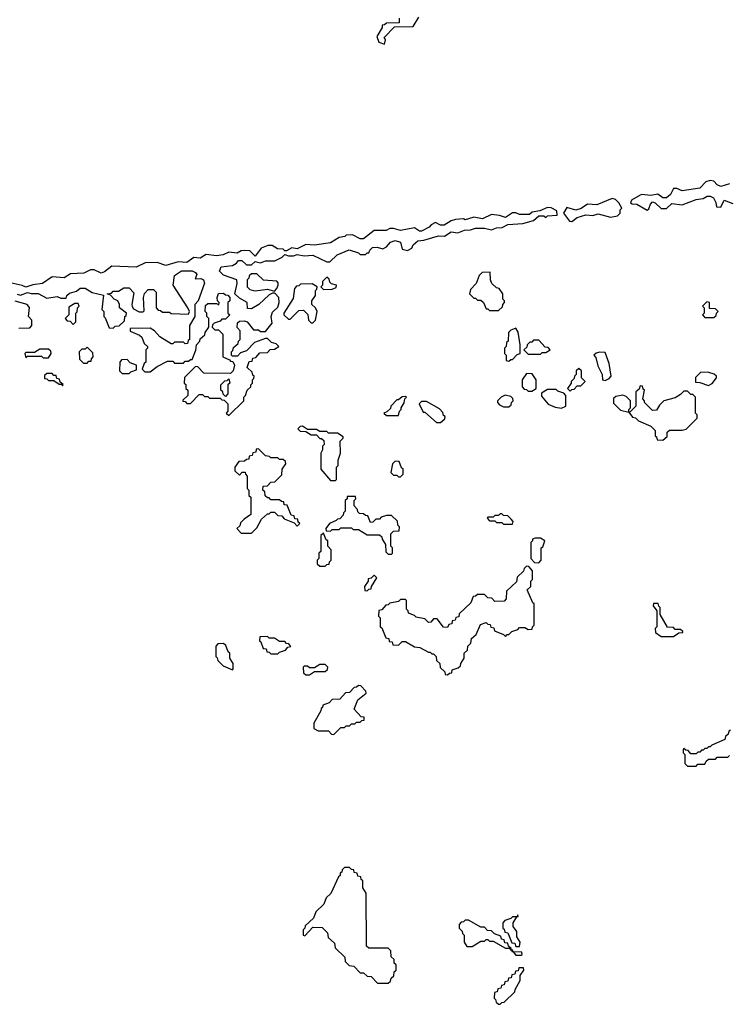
# Model space of a CAD drawing. Extents: x 2769579 to 2883812, y 684207 to 828660.
# Tile 292 of 505: x 2815220 to 2819274, y 755360 to 760980. Entities that reach past the tile are written whole.
import ezdxf

# ---------------------------------------------------------------- set-up
doc = ezdxf.new("R2010")
doc.units = 0

msp = doc.modelspace()

# ---------------------------------------------------------------- linework, layer by layer
at = {"layer": '0CON02XD'}
for points in [[(2817388.3, 760988.3), (2817388.3, 760961.7), (2817315, 760960), (2817305, 760950), (2817291.7, 760948.3), (2817290, 760935), (2817260, 760885), (2817271.7, 760851.7), (2817305, 760840)], [(2817305, 760840), (2817310, 760865), (2817301.7, 760878.3), (2817361.7, 760938.3), (2817468.3, 760941.7), (2817500, 760995)], [(2819275, 760042.5), (2819225, 760028.8), (2819205, 760036.7), (2819185, 760057.5), (2819165, 760062.5), (2819140, 760055), (2819105, 760017.5), (2819005, 760002.5), (2818975, 760016.7), (2818955, 760016.7), (2818938.3, 759981.7), (2818915, 759962.5), (2818895, 759962.5), (2818865, 759983.3), (2818825, 759976.7), (2818775, 759982.5), (2818765, 759977.5), (2818715, 759950), (2818710, 759935), (2818718.3, 759928.3), (2818745, 759927.5), (2818805, 759892.5)], [(2818375, 759827.5), (2818405, 759850), (2818455, 759866.7), (2818495, 759862.5), (2818525, 759872.5), (2818595, 759852.5), (2818635, 759860), (2818650, 759875), (2818650, 759895), (2818660, 759905), (2818642.5, 759935), (2818623.6, 759953.6), (2818605, 759960), (2818516.4, 759923.6), (2818463, 759927), (2818427, 759903), (2818396.4, 759893.6), (2818345, 759907.5), (2818327.5, 759875), (2818360.7, 759830.7), (2818375, 759827.5)], [(2818805, 759892.5), (2818815, 759900), (2818823, 759927), (2818835, 759940), (2818850, 759935), (2818885, 759902.5), (2818915, 759902.5), (2818945, 759930), (2819005, 759922.5), (2819085, 759953.3), (2819125, 759960), (2819147, 759973), (2819165, 759973.3), (2819183, 759963), (2819197, 759937), (2819201.7, 759911.7), (2819225, 759910), (2819245, 759950), (2819295, 759930)], [(2816271.7, 758961.7), (2816238.3, 758998.3), (2816225, 759000), (2816161.7, 758938.3), (2816160, 758905), (2816168.3, 758898.3), (2816170, 758875), (2816180, 758865), (2816180, 758835), (2816151.7, 758808.3), (2816151.7, 758801.7), (2816165, 758800), (2816175, 758790), (2816195, 758790), (2816245, 758840), (2816265, 758840), (2816275, 758830), (2816295, 758830), (2816305, 758820), (2816365, 758820), (2816375, 758810), (2816388.3, 758808.3), (2816408.3, 758788.3), (2816410, 758745), (2816400, 758735), (2816415, 758720), (2816500, 758805), (2816500, 758825), (2816510, 758835), (2816520, 758865), (2816540, 758885), (2816540, 758895), (2816550, 758905), (2816550, 758925), (2816558.3, 758931.7), (2816560, 758945), (2816551.7, 758951.7), (2816548.3, 758968.3), (2816520, 758995), (2816531.7, 759028.3), (2816548.3, 759031.7), (2816551.7, 759048.3), (2816568.3, 759051.7), (2816591.7, 759078.3), (2816635, 759080), (2816651.7, 759098.3), (2816675, 759100), (2816700, 759115), (2816685, 759130), (2816658.3, 759138.3), (2816635, 759160), (2816625, 759160), (2816561.7, 759138.3), (2816515, 759090), (2816481.7, 759078.3), (2816465, 759060), (2816435, 759060), (2816430, 759065), (2816430, 759085), (2816438.3, 759091.7), (2816441.7, 759108.3), (2816468.3, 759131.7), (2816470, 759145), (2816480, 759155), (2816480, 759205), (2816463, 759223), (2816465, 759250), (2816475, 759260), (2816501.7, 759261.7), (2816520, 759255), (2816555, 759210), (2816585, 759210), (2816595, 759200), (2816625, 759200), (2816661.7, 759248.3), (2816657.5, 759285), (2816665, 759310), (2816695, 759340), (2816702.5, 759365), (2816700, 759395), (2816678.3, 759418.3), (2816665, 759420), (2816645, 759410), (2816586.1, 759353.9), (2816545, 759330), (2816521.7, 759331.7), (2816520, 759365), (2816475, 759390), (2816450, 759415), (2816462.5, 759475), (2816460, 759495), (2816385, 759522.5), (2816362.5, 759545), (2816371.2, 759568.8), (2816435, 759576.7), (2816459.3, 759590.7), (2816470, 759605), (2816490, 759605), (2816515, 759580), (2816545, 759580), (2816565, 759600), (2816595, 759592.5), (2816625, 759603.3), (2816677, 759603), (2816720, 759625), (2816735, 759640), (2816755, 759632.5), (2816785, 759632.5), (2816805, 759640), (2816845, 759632.5), (2816895, 759636.7), (2816975, 759597.5), (2816991.7, 759598.3), (2817033, 759637), (2817103, 759667), (2817155, 759650), (2817165, 759640), (2817195, 759640), (2817205, 759650), (2817215, 759650), (2817220, 759665), (2817235, 759680), (2817261.7, 759681.7), (2817295, 759672.5), (2817316.4, 759683.6), (2817339.3, 759710.7), (2817365, 759720), (2817395, 759710), (2817405, 759670), (2817435, 759662.5), (2817460, 759675), (2817467.5, 759695), (2817495, 759717.5), (2817529.3, 759720.7), (2817613.6, 759746.4), (2817646.4, 759743.6), (2817685, 759770), (2817723, 759763), (2817760.7, 759779.3), (2817795, 759780), (2817825, 759790), (2817875, 759790), (2817915, 759780), (2817945, 759792.5), (2817977, 759793), (2818008.3, 759811.7), (2818095, 759817.5), (2818155, 759833.3), (2818185, 759860), (2818215, 759860), (2818225, 759850), (2818235, 759860), (2818290, 759865), (2818289.3, 759889.3), (2818256.4, 759906.4), (2818235, 759907.5), (2818191.7, 759888.3), (2818148.3, 759881.7), (2818131.7, 759868.3), (2818075, 759867.5), (2818055, 759877.5), (2818035, 759877.5), (2817995, 759850), (2817961.7, 759861.7), (2817915, 759867.5), (2817865, 759842.5), (2817815, 759852.5), (2817785, 759842.5), (2817765, 759837.5), (2817755, 759842.5), (2817710.7, 759839.3), (2817685, 759832.5), (2817645, 759807.5), (2817625, 759807.5), (2817595, 759822.5), (2817570.7, 759809.3), (2817560, 759795), (2817515, 759772.5), (2817503.3, 759773.3), (2817475, 759792.5), (2817395, 759777.5), (2817355, 759787.5), (2817335, 759787.5), (2817313, 759777), (2817245, 759777.5), (2817185, 759730), (2817165, 759730), (2817121.7, 759751.7), (2817085, 759750), (2817077, 759743), (2817045, 759737.5), (2816995, 759706.7), (2816903.6, 759693.6), (2816855, 759697.5), (2816805, 759672.5), (2816775, 759677.5), (2816745, 759660), (2816735, 759660), (2816725, 759670), (2816693, 759673), (2816661.7, 759691.7), (2816638.3, 759691.7), (2816600, 759675), (2816565, 759630), (2816535, 759660), (2816505, 759662.5), (2816485, 759660), (2816463, 759647), (2816415, 759652.5), (2816381.7, 759638.3), (2816345, 759632.5), (2816285, 759640), (2816251.7, 759618.3), (2816215, 759622.5), (2816175, 759593.3), (2816125, 759597.5), (2816055, 759576.2), (2816005, 759593.3), (2815937, 759593), (2815885, 759567.5), (2815747, 759573), (2815705, 759540), (2815686.4, 759533.6), (2815645, 759552.5), (2815625, 759552.5), (2815586.4, 759533.6), (2815510.7, 759529.3), (2815475, 759507.5), (2815405, 759512.5), (2815350, 759475), (2815295, 759466.7), (2815255, 759452.5), (2815235, 759462.5), (2815165, 759477.5)], [(2815205, 759412.5), (2815225, 759407.5), (2815265, 759422.5), (2815285, 759416.7), (2815325, 759417.5), (2815375, 759390), (2815435, 759400), (2815455, 759390), (2815485, 759390), (2815490, 759405), (2815505, 759420), (2815545, 759430), (2815565, 759447.5), (2815595, 759447.5), (2815635, 759422.5), (2815698.3, 759408.3), (2815690, 759325), (2815700, 759315), (2815700, 759285), (2815708.3, 759278.3), (2815731.7, 759221.7), (2815755, 759220), (2815765, 759230), (2815788.3, 759231.7), (2815818.3, 759261.7), (2815820, 759285), (2815828.3, 759291.7), (2815830, 759305), (2815790, 759335), (2815790, 759355), (2815780, 759375), (2815760, 759385), (2815738.3, 759408.3), (2815720, 759415), (2815745, 759420), (2815755, 759430), (2815785, 759430), (2815815, 759450), (2815845, 759450), (2815871.7, 759421.7), (2815860, 759355), (2815863, 759343), (2815870, 759330), (2815903, 759313), (2815925, 759312.5), (2815931.7, 759318.3), (2815927.5, 759395), (2815933, 759417), (2815955, 759440), (2815985, 759440), (2816000, 759425), (2816000, 759335), (2816011.7, 759321.7), (2816025, 759320), (2816035, 759310), (2816075, 759310), (2816085, 759302.5), (2816185, 759300), (2816190, 759315), (2816180, 759335), (2816097.5, 759465), (2816105, 759520), (2816145, 759546.7), (2816206.1, 759546.1), (2816225, 759537.5), (2816232.5, 759525), (2816221.7, 759501.7), (2816255, 759502.5), (2816270, 759495), (2816276.4, 759476.4), (2816240, 759375), (2816220, 759355), (2816220, 759285), (2816190, 759235), (2816190, 759155), (2816181.7, 759148.3), (2816178.3, 759131.7), (2816165, 759130), (2816155, 759140), (2816105, 759140), (2816095, 759130), (2816085, 759130), (2816020.7, 759170.7), (2815990, 759205), (2815965, 759220), (2815851.7, 759218.3), (2815851.7, 759201.7), (2815905, 759180), (2815918.3, 759168.3), (2815931.7, 759131.7), (2815950, 759115), (2815950, 759105), (2815940, 759095), (2815940, 759025), (2815931.7, 759018.3), (2815920, 758985), (2815935, 758970), (2815965, 758970), (2816005, 759000), (2816065, 759030), (2816095, 759030), (2816105, 759020), (2816155, 759020), (2816165, 759030), (2816185, 759030), (2816195, 759040), (2816205, 759040), (2816227, 759093), (2816230, 759125), (2816250, 759145), (2816251.7, 759158.3), (2816278.3, 759181.7), (2816280, 759195), (2816300, 759225), (2816300, 759275), (2816290, 759285), (2816290, 759305), (2816280, 759315), (2816281.7, 759348.3), (2816295, 759360), (2816345, 759360), (2816358.3, 759351.7), (2816360, 759365), (2816350, 759375), (2816347.5, 759395), (2816355, 759417.5), (2816385, 759420), (2816395, 759410), (2816408.3, 759408.3), (2816420, 759395), (2816420, 759375), (2816410, 759365), (2816410, 759305), (2816420, 759295), (2816395, 759270), (2816375, 759270), (2816365, 759260), (2816331.7, 759248.3), (2816321.7, 759238.3), (2816320, 759225), (2816335, 759210), (2816355, 759210), (2816380, 759185), (2816380, 759055), (2816418.3, 759038.3), (2816425, 759030), (2816438.3, 759028.3), (2816447.5, 759007.5), (2816440, 758975), (2816425, 758960), (2816271.7, 758961.7)], [(2816675, 759430), (2816690, 759445), (2816697.5, 759465), (2816697.5, 759477.5), (2816688.3, 759488.3), (2816613, 759493), (2816575, 759530), (2816545, 759530), (2816531.7, 759518.3), (2816530, 759505), (2816520, 759495), (2816520, 759455), (2816535, 759440), (2816565, 759433.3), (2816635, 759442.5), (2816675, 759430)], [(2816955, 759440), (2817005, 759442.5), (2817028.3, 759451.7), (2817030, 759465), (2817001.7, 759471.7), (2816991.7, 759481.7), (2816988.3, 759498.3), (2816975, 759510), (2816950, 759485), (2816950, 759465), (2816940, 759455), (2816955, 759440)], [(2817955, 759320), (2817978.3, 759341.7), (2817980, 759355), (2817990, 759365), (2817990, 759375), (2817980, 759385), (2817980, 759415), (2817960, 759445), (2817945, 759450), (2817917.5, 759475), (2817910, 759495), (2817908.3, 759538.3), (2817863, 759537), (2817845, 759520), (2817827.5, 759475), (2817795, 759440), (2817790, 759415), (2817815, 759390), (2817825, 759390), (2817835, 759380), (2817855, 759380), (2817870, 759365), (2817885, 759330), (2817895, 759330), (2817905, 759320), (2817955, 759320)], [(2816895, 759250), (2816910, 759265), (2816920, 759315), (2816910, 759335), (2816890, 759355), (2816890, 759375), (2816910, 759405), (2816910, 759435), (2816918.3, 759441.7), (2816920, 759455), (2816891.7, 759471.7), (2816825, 759470), (2816815, 759460), (2816801.7, 759458.3), (2816790, 759445), (2816781.7, 759388.3), (2816730, 759305), (2816730, 759295), (2816755, 759270), (2816765, 759270), (2816815, 759320), (2816841.7, 759321.7), (2816867, 759297), (2816870, 759265), (2816885, 759250), (2816895, 759250)], [(2815215, 759220), (2815278.3, 759221.7), (2815290, 759235), (2815290, 759265), (2815270, 759285), (2815277, 759337), (2815263.6, 759353.6), (2815193.3, 759373.3)], [(2815525, 759240), (2815540, 759255), (2815540, 759305), (2815548.3, 759311.7), (2815550, 759335), (2815560, 759345), (2815555, 759360), (2815535, 759360), (2815501.7, 759338.3), (2815500, 759295), (2815480, 759275), (2815491.7, 759261.7), (2815508.3, 759258.3), (2815525, 759240)], [(2819185, 759280), (2819198.3, 759291.7), (2819200, 759305), (2819210, 759315), (2819195, 759330), (2819161.7, 759331.7), (2819160, 759365), (2819145, 759370), (2819120, 759345), (2819130, 759335), (2819130, 759305), (2819120, 759295), (2819135, 759280), (2819185, 759280)], [(2818015, 759030), (2818025, 759040), (2818035, 759040), (2818061.7, 759068.3), (2818080, 759075), (2818080, 759125), (2818067, 759197), (2818055, 759220), (2818025, 759207.5), (2818012.5, 759195), (2818010, 759145), (2818001.7, 759138.3), (2818000, 759115), (2817990, 759105), (2817990, 759075), (2818000, 759065), (2818000, 759035), (2818015, 759030)], [(2818195, 759070), (2818205, 759080), (2818225, 759080), (2818250, 759095), (2818238.3, 759108.3), (2818221.7, 759111.7), (2818185, 759150), (2818155, 759150), (2818145, 759140), (2818135, 759140), (2818120, 759125), (2818118.3, 759111.7), (2818100, 759095), (2818125, 759070), (2818195, 759070)], [(2815385, 759050), (2815400, 759075), (2815398.3, 759088.3), (2815385, 759100), (2815335, 759100), (2815305, 759080), (2815255, 759080), (2815250, 759075), (2815255, 759050), (2815265, 759060), (2815345, 759060), (2815355, 759050), (2815385, 759050)], [(2815605, 759020), (2815615, 759030), (2815628.3, 759031.7), (2815630, 759045), (2815640, 759055), (2815638.3, 759078.3), (2815605, 759110), (2815595, 759100), (2815575, 759100), (2815560, 759085), (2815561.7, 759041.7), (2815585, 759020), (2815605, 759020)], [(2815845, 758960), (2815855, 758970), (2815888.3, 758981.7), (2815888.3, 759008.3), (2815851.7, 759021.7), (2815835, 759040), (2815801.7, 759038.3), (2815792.5, 759025), (2815790, 758975), (2815805, 758960), (2815845, 758960)], [(2818565, 758920), (2818588.3, 758931.7), (2818600, 758945), (2818587, 759017), (2818565, 759080), (2818535, 759082.5), (2818513, 759077), (2818500, 759065), (2818511.7, 759051.7), (2818522.5, 759005), (2818547.5, 758955), (2818550, 758925), (2818565, 758920)], [(2818365, 758860), (2818375, 758870), (2818388.3, 758871.7), (2818405, 758890), (2818425, 758890), (2818450, 758915), (2818430, 758935), (2818430, 758975), (2818415, 758990), (2818400, 758975), (2818400, 758955), (2818390, 758945), (2818388.3, 758931.7), (2818370, 758915), (2818370, 758905), (2818350, 758875), (2818365, 758860)], [(2815465, 758890), (2815468.3, 758898.3), (2815451.7, 758911.7), (2815448.3, 758928.3), (2815431.7, 758931.7), (2815428.3, 758948.3), (2815415, 758950), (2815405, 758960), (2815375, 758960), (2815361.7, 758948.3), (2815361.7, 758931.7), (2815375, 758930), (2815385, 758920), (2815415, 758920), (2815445, 758900), (2815460, 758900), (2815465, 758890)], [(2816395, 758830), (2816381.7, 758841.7), (2816380, 758855), (2816370, 758865), (2816370, 758895), (2816391.7, 758918.3), (2816405, 758920), (2816415, 758930), (2816420, 758905), (2816410, 758895), (2816410, 758845), (2816395, 758830)], [(2818145, 758860), (2818170, 758875), (2818170, 758925), (2818148.3, 758958.3), (2818115, 758960), (2818090, 758925), (2818090, 758885), (2818101.7, 758871.7), (2818115, 758870), (2818125, 758860), (2818145, 758860)], [(2819155, 758892.5), (2819176.4, 758903.6), (2819200, 758935), (2819200, 758945), (2819187, 758957), (2819157, 758967), (2819111.7, 758968.3), (2819081.7, 758938.3), (2819081.7, 758911.7), (2819105, 758910), (2819155, 758892.5)], [(2818315, 758762.5), (2818340, 758775), (2818340, 758835), (2818328.3, 758848.3), (2818295, 758860), (2818285, 758870), (2818235, 758870), (2818201.7, 758848.3), (2818201.7, 758831.7), (2818240, 758785), (2818278.3, 758768.3), (2818315, 758762.5)], [(2818895, 758580), (2818918.3, 758601.7), (2818920, 758625), (2818933, 758637), (2819005, 758637.5), (2819027, 758643), (2819090, 758705), (2819090, 758725), (2819080, 758735), (2819080, 758825), (2819065, 758840), (2819055, 758840), (2819035, 758860), (2819015, 758860), (2818995, 758840), (2818965, 758822.5), (2818900, 758805), (2818875, 758780), (2818858.3, 758751.7), (2818835, 758750), (2818790, 758795), (2818790, 758805), (2818780, 758815), (2818790, 758865), (2818781.7, 758871.7), (2818778.3, 758888.3), (2818765, 758890), (2818758.3, 758871.7), (2818740, 758855), (2818740, 758775), (2818705, 758740), (2818700, 758740), (2818700, 758755), (2818710, 758765), (2818710, 758805), (2818685, 758830), (2818665, 758837.5), (2818625, 758830), (2818611.7, 758818.3), (2818611.7, 758791.7), (2818651.7, 758751.7), (2818700, 758740), (2818721.7, 758711.7), (2818738.3, 758708.3), (2818755, 758690), (2818825, 758660), (2818850, 758635), (2818850, 758605), (2818858.3, 758598.3), (2818861.7, 758581.7), (2818895, 758580)], [(2817385, 758720), (2817390, 758745), (2817400, 758755), (2817400, 758765), (2817417, 758793), (2817420, 758815), (2817430, 758825), (2817425, 758830), (2817405, 758827.5), (2817385, 758810), (2817375, 758810), (2817340, 758775), (2817338.3, 758761.7), (2817318.3, 758741.7), (2817300, 758735), (2817315, 758720), (2817385, 758720)], [(2818015, 758770), (2818028.3, 758781.7), (2818030, 758795), (2818040, 758805), (2818038.3, 758818.3), (2818025, 758830), (2817993, 758837), (2817970, 758825), (2817950, 758805), (2817950, 758795), (2817961.7, 758781.7), (2817985, 758770), (2818015, 758770)], [(2817625, 758680), (2817648.3, 758701.7), (2817650, 758715), (2817641.7, 758721.7), (2817638.3, 758738.3), (2817618.3, 758758.3), (2817545, 758800), (2817515, 758800), (2817501.7, 758788.3), (2817525, 758740), (2817535, 758740), (2817601.7, 758681.7), (2817625, 758680)], [(2817025, 758350), (2817030, 758355), (2817030, 758425), (2817040, 758435), (2817040, 758465), (2817052.5, 758505), (2817050, 758575), (2817068.3, 758591.7), (2817068.3, 758598.3), (2817035, 758620), (2816985, 758620), (2816975, 758630), (2816935, 758630), (2816915, 758640), (2816865, 758640), (2816835, 758660), (2816821.7, 758658.3), (2816810, 758645), (2816821.7, 758631.7), (2816855, 758630), (2816885, 758610), (2816915, 758610), (2816935, 758590), (2816945, 758590), (2816958.3, 758578.3), (2816960, 758555), (2816950, 758545), (2816950, 758525), (2816940, 758505), (2816940, 758415), (2816995, 758350), (2817025, 758350)], [(2816545, 758050), (2816575, 758080), (2816601.7, 758128.3), (2816635, 758160), (2816645, 758160), (2816655, 758170), (2816675, 758170), (2816695, 758150), (2816718.3, 758148.3), (2816731.7, 758131.7), (2816788.3, 758108.3), (2816805, 758090), (2816820, 758105), (2816811.7, 758111.7), (2816808.3, 758128.3), (2816791.7, 758131.7), (2816788.3, 758148.3), (2816771.7, 758151.7), (2816748.3, 758208.3), (2816731.7, 758211.7), (2816728.3, 758228.3), (2816715, 758230), (2816705, 758240), (2816655, 758240), (2816645, 758250), (2816635, 758250), (2816621.7, 758261.7), (2816620, 758285), (2816610, 758295), (2816611.7, 758318.3), (2816635, 758320), (2816655, 758340), (2816678.3, 758341.7), (2816718.3, 758381.7), (2816720, 758415), (2816740, 758445), (2816738.3, 758458.3), (2816725, 758470), (2816705, 758470), (2816695, 758480), (2816655, 758480), (2816647, 758487), (2816625, 758490), (2816585, 758530), (2816571.7, 758528.3), (2816568.3, 758511.7), (2816551.7, 758508.3), (2816548.3, 758491.7), (2816531.7, 758488.3), (2816528.3, 758471.7), (2816515, 758470), (2816505, 758460), (2816471.7, 758458.3), (2816450, 758425), (2816450, 758405), (2816475, 758380), (2816491.7, 758398.3), (2816508.3, 758398.3), (2816510, 758385), (2816520, 758375), (2816520, 758305), (2816530, 758295), (2816530, 758265), (2816540, 758255), (2816540, 758155), (2816501.7, 758128.3), (2816481.7, 758108.3), (2816478.3, 758091.7), (2816460, 758075), (2816485, 758050), (2816545, 758050)], [(2817395, 758370), (2817410, 758385), (2817410, 758415), (2817401.7, 758421.7), (2817388.3, 758458.3), (2817365, 758460), (2817350, 758445), (2817340, 758395), (2817355, 758380), (2817375, 758380), (2817385, 758370), (2817395, 758370)], [(2817345, 757930), (2817350, 757935), (2817350, 757965), (2817340, 757975), (2817340, 758045), (2817355, 758060), (2817388.3, 758061.7), (2817390, 758085), (2817380, 758095), (2817378.3, 758118.3), (2817345, 758150), (2817315, 758150), (2817285, 758140), (2817275, 758130), (2817255, 758130), (2817238.3, 758111.7), (2817225, 758110), (2817208.3, 758148.3), (2817195, 758150), (2817185, 758160), (2817161.7, 758161.7), (2817151.7, 758171.7), (2817150, 758185), (2817130, 758205), (2817130, 758235), (2817140, 758245), (2817138.3, 758258.3), (2817091.7, 758258.3), (2817090, 758245), (2817080, 758235), (2817080, 758175), (2817070, 758165), (2817068.3, 758151.7), (2817048.3, 758131.7), (2817035, 758130), (2817028.3, 758121.7), (2816990, 758105), (2816970, 758075), (2816971.7, 758061.7), (2816995, 758060), (2817005, 758070), (2817045, 758070), (2817055, 758080), (2817115, 758080), (2817125, 758070), (2817155, 758070), (2817205, 758040), (2817275, 758040), (2817288.3, 758028.3), (2817290, 758015), (2817310, 757985), (2817311.7, 757941.7), (2817325, 757930), (2817345, 757930)], [(2818035, 758100), (2818040, 758115), (2818028.3, 758128.3), (2818008.3, 758148.3), (2817985, 758150), (2817975, 758160), (2817965, 758160), (2817955, 758150), (2817935, 758150), (2817925, 758140), (2817895, 758140), (2817890, 758135), (2817905, 758120), (2817935, 758120), (2817945, 758110), (2817975, 758110), (2817985, 758100), (2818035, 758100)], [(2816965, 757860), (2816975, 757870), (2816988.3, 757871.7), (2816990, 757885), (2817000, 757895), (2817000, 757955), (2816980, 757975), (2816980, 758005), (2816971.7, 758011.7), (2816955, 758050), (2816940, 758035), (2816940, 757945), (2816930, 757935), (2816930, 757905), (2816920, 757895), (2816920, 757875), (2816935, 757860), (2816965, 757860)], [(2818185, 757880), (2818200, 757895), (2818200, 757965), (2818208.3, 757971.7), (2818220, 758005), (2818195, 758020), (2818165, 758020), (2818150, 758015), (2818150, 758005), (2818140, 757995), (2818140, 757905), (2818161.7, 757881.7), (2818185, 757880)], [(2817665, 757240), (2817675, 757250), (2817688.3, 757251.7), (2817691.7, 757268.3), (2817725, 757280), (2817738.3, 757291.7), (2817740, 757305), (2817760, 757335), (2817760, 757365), (2817778.3, 757381.7), (2817780, 757405), (2817798.3, 757421.7), (2817801.7, 757448.3), (2817828.3, 757471.7), (2817851.7, 757528.3), (2817885, 757540), (2817895, 757530), (2817908.3, 757528.3), (2817911.7, 757511.7), (2817928.3, 757508.3), (2817931.7, 757491.7), (2817985, 757470), (2817995, 757460), (2818005, 757470), (2818015, 757470), (2818031.7, 757488.3), (2818065, 757500), (2818075, 757510), (2818105, 757510), (2818125, 757500), (2818148.3, 757501.7), (2818150, 757515), (2818160, 757525), (2818160, 757645), (2818151.7, 757651.7), (2818120, 757725), (2818140, 757745), (2818140, 757775), (2818150, 757785), (2818150, 757835), (2818128.3, 757858.3), (2818115, 757860), (2818101.7, 757848.3), (2818098.3, 757831.7), (2818061.7, 757798.3), (2818058.3, 757771.7), (2818001.7, 757718.3), (2818000, 757675), (2817988.3, 757661.7), (2817935, 757660), (2817918.3, 757678.3), (2817895, 757680), (2817875, 757700), (2817835, 757700), (2817825, 757690), (2817811.7, 757688.3), (2817798.3, 757651.7), (2817731.7, 757588.3), (2817728.3, 757571.7), (2817711.7, 757568.3), (2817708.3, 757551.7), (2817691.7, 757548.3), (2817688.3, 757531.7), (2817671.7, 757528.3), (2817665, 757510), (2817641.7, 757511.7), (2817605, 757560), (2817585, 757560), (2817568.3, 757541.7), (2817555, 757540), (2817535, 757560), (2817485, 757570), (2817475, 757580), (2817441.7, 757591.7), (2817440, 757605), (2817430, 757615), (2817430, 757665), (2817425, 757670), (2817395, 757670), (2817385, 757660), (2817335, 757650), (2817325, 757640), (2817311.7, 757638.3), (2817288.3, 757611.7), (2817271.7, 757608.3), (2817270, 757575), (2817280, 757565), (2817280, 757515), (2817288.3, 757508.3), (2817311.7, 757451.7), (2817328.3, 757448.3), (2817331.7, 757431.7), (2817348.3, 757428.3), (2817351.7, 757411.7), (2817385, 757410), (2817405, 757430), (2817425, 757430), (2817475, 757400), (2817507, 757397), (2817555, 757370), (2817565, 757370), (2817575, 757360), (2817585, 757360), (2817600, 757345), (2817601.7, 757321.7), (2817620, 757305), (2817621.7, 757281.7), (2817648.3, 757258.3), (2817651.7, 757241.7), (2817665, 757240)], [(2817205, 757720), (2817215, 757730), (2817228.3, 757731.7), (2817230, 757745), (2817260, 757795), (2817245, 757810), (2817228.3, 757791.7), (2817211.7, 757788.3), (2817210, 757775), (2817190, 757745), (2817191.7, 757721.7), (2817205, 757720)], [(2818955, 757460), (2818985, 757480), (2819008.3, 757481.7), (2819008.3, 757488.3), (2818995, 757500), (2818965, 757500), (2818955, 757510), (2818921.7, 757511.7), (2818880, 757585), (2818880, 757625), (2818871.7, 757631.7), (2818868.3, 757648.3), (2818841.7, 757648.3), (2818840, 757635), (2818860, 757605), (2818860, 757515), (2818850, 757505), (2818851.7, 757481.7), (2818885, 757460), (2818955, 757460)], [(2816435, 757270), (2816440, 757275), (2816440, 757305), (2816420, 757335), (2816420, 757365), (2816411.7, 757371.7), (2816398.3, 757408.3), (2816385, 757420), (2816351.7, 757418.3), (2816340, 757405), (2816340, 757345), (2816348.3, 757338.3), (2816351.7, 757321.7), (2816381.7, 757291.7), (2816435, 757270)], [(2816695, 757360), (2816705, 757370), (2816738.3, 757381.7), (2816751.7, 757398.3), (2816768.3, 757401.7), (2816758.3, 757418.3), (2816745, 757420), (2816735, 757430), (2816705, 757430), (2816675, 757450), (2816645, 757450), (2816635, 757460), (2816591.7, 757458.3), (2816590, 757435), (2816598.3, 757428.3), (2816611.7, 757391.7), (2816628.3, 757388.3), (2816631.7, 757371.7), (2816645, 757370), (2816655, 757360), (2816695, 757360)], [(2816875, 757240), (2816905, 757260), (2816965, 757260), (2816978.3, 757271.7), (2816980, 757285), (2816965, 757300), (2816935, 757300), (2816905, 757280), (2816875, 757280), (2816865, 757290), (2816845, 757290), (2816840, 757285), (2816841.7, 757251.7), (2816855, 757240), (2816875, 757240)], [(2817015, 756900), (2817055, 756940), (2817075, 756940), (2817085, 756950), (2817105, 756950), (2817115, 756960), (2817135, 756960), (2817145, 756970), (2817165, 756970), (2817175, 756980), (2817188.3, 756981.7), (2817188.3, 756998.3), (2817171.7, 757001.7), (2817130, 757045), (2817151.7, 757098.3), (2817200, 757135), (2817198.3, 757148.3), (2817168.3, 757178.3), (2817155, 757180), (2817145, 757170), (2817131.7, 757168.3), (2817105, 757140), (2817081.7, 757138.3), (2817048.3, 757101.7), (2817005, 757100), (2816988.3, 757081.7), (2816951.7, 757068.3), (2816950, 757055), (2816941.7, 757048.3), (2816940, 757035), (2816900, 756965), (2816900, 756935), (2816925, 756920), (2816985, 756920), (2817001.7, 756901.7), (2817015, 756900)], [(2819280, 756925), (2819271.7, 756918.3), (2819268.3, 756901.7), (2819251.7, 756888.3), (2819248.3, 756871.7), (2819175, 756840), (2819165, 756830), (2819155, 756830), (2819145, 756820), (2819135, 756820), (2819125, 756810), (2819115, 756810), (2819105, 756800), (2819095, 756800), (2819085, 756790), (2819055, 756790), (2819038.3, 756808.3), (2819025, 756810), (2819015, 756820), (2819010, 756815), (2819010, 756795), (2819020, 756785), (2819020, 756735), (2819035, 756720), (2819085, 756720), (2819095, 756730), (2819135, 756730), (2819141.7, 756748.3), (2819155, 756760), (2819195, 756760), (2819205, 756770), (2819265, 756770), (2819275, 756780)], [(2817325, 755480), (2817338.3, 755491.7), (2817341.7, 755508.3), (2817358.3, 755521.7), (2817360, 755545), (2817370, 755555), (2817370, 755585), (2817360, 755595), (2817360, 755615), (2817341.7, 755631.7), (2817340, 755665), (2817325, 755680), (2817215, 755680), (2817201.7, 755691.7), (2817200, 755995), (2817180, 756025), (2817180, 756065), (2817171.7, 756071.7), (2817168.3, 756088.3), (2817151.7, 756091.7), (2817148.3, 756108.3), (2817131.7, 756111.7), (2817128.3, 756128.3), (2817115, 756130), (2817105, 756140), (2817075, 756140), (2817061.7, 756128.3), (2817060, 756115), (2817051.7, 756108.3), (2817050, 756095), (2817041.7, 756088.3), (2816998.3, 755991.7), (2816971.7, 755968.3), (2816958.3, 755931.7), (2816911.7, 755888.3), (2816898.3, 755851.7), (2816851.7, 755808.3), (2816850, 755795), (2816840, 755785), (2816840, 755755), (2816848.3, 755751.7), (2816895, 755800), (2816948.3, 755798.3), (2816978.3, 755768.3), (2816981.7, 755741.7), (2817018.3, 755708.3), (2817021.7, 755681.7), (2817078.3, 755628.3), (2817080, 755605), (2817101.7, 755581.7), (2817128.3, 755578.3), (2817165, 755540), (2817185, 755540), (2817205, 755520), (2817228.3, 755518.3), (2817265, 755480), (2817325, 755480)], [(2818085, 755640), (2818090, 755645), (2818088.3, 755658.3), (2818040, 755660), (2818038.3, 755668.3), (2818030, 755670), (2818028.3, 755678.3), (2818011.7, 755691.7), (2818008.3, 755708.3), (2817991.7, 755711.7), (2817988.3, 755728.3), (2817971.7, 755731.7), (2817968.3, 755748.3), (2817931.7, 755761.7), (2817915, 755780), (2817891.7, 755781.7), (2817875, 755800), (2817855, 755800), (2817785, 755840), (2817765, 755840), (2817755, 755830), (2817741.7, 755828.3), (2817730, 755815), (2817730, 755795), (2817748.3, 755778.3), (2817750, 755765), (2817760, 755755), (2817760, 755715), (2817775, 755690), (2817805, 755690), (2817855, 755720), (2817875, 755720), (2817885, 755730), (2817895, 755730), (2817905, 755720), (2817925, 755720), (2817995, 755680), (2818020, 755680), (2818021.7, 755671.7), (2818030, 755670), (2818031.7, 755661.7), (2818040, 755660), (2818055, 755640), (2818085, 755640)], [(2818075, 755690), (2818080, 755715), (2818060, 755745), (2818060, 755775), (2818040, 755805), (2818040, 755825), (2818060, 755860), (2818068.3, 755861.7), (2818065, 755870), (2818060, 755860), (2818035, 755860), (2818025, 755850), (2817991.7, 755838.3), (2817980, 755825), (2817980, 755795), (2817988.3, 755788.3), (2817991.7, 755771.7), (2818008.3, 755768.3), (2818031.7, 755711.7), (2818048.3, 755708.3), (2818055, 755690), (2818075, 755690)], [(2817965, 755360), (2817975, 755370), (2817988.3, 755371.7), (2818048.3, 755431.7), (2818050, 755445), (2818080, 755495), (2818080, 755525), (2818100, 755555), (2818098.3, 755568.3), (2818071.7, 755568.3), (2818068.3, 755551.7), (2818051.7, 755548.3), (2818048.3, 755531.7), (2818031.7, 755528.3), (2818028.3, 755511.7), (2818011.7, 755508.3), (2818008.3, 755491.7), (2817991.7, 755488.3), (2817988.3, 755471.7), (2817971.7, 755468.3), (2817968.3, 755451.7), (2817951.7, 755448.3), (2817948.3, 755431.7), (2817931.7, 755428.3), (2817930, 755395), (2817938.3, 755388.3), (2817941.7, 755371.7), (2817955, 755360), (2817965, 755360)]]:
    msp.add_lwpolyline(points, dxfattribs=at)

doc.saveas('drawing.dxf')
